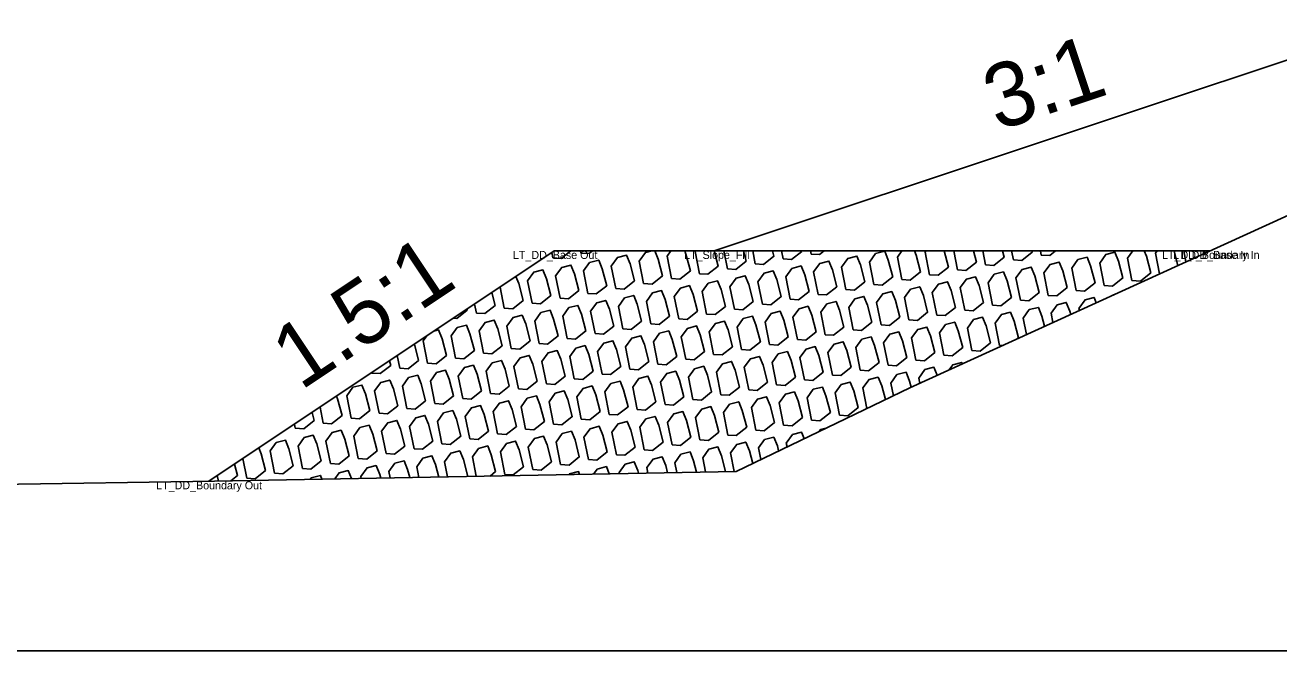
# Model space of a CAD drawing. Extents: x -26 to 203, y -10 to 20020.
# Drawn here: x 62.92 to 78.59, y 5000 to 5007.82 of the extents above; entities that cross this region are included whole.
import ezdxf

# ---------------------------------------------------------------- set-up
doc = ezdxf.new("R2010")
doc.units = 0
for name, color, linetype in [('Default', 7, 'Continuous'), ('Exist Cross Section Cell', 7, 'Continuous'), ('Exist XS Ground Line', 7, 'Continuous'), ('Old_Level_1', 7, 'Continuous'), ('Prop CMT Rip Rap Class II', 7, 'Continuous'), ('Prop CMT Slope Grass', 7, 'Continuous'), ('Prop XS Side Slope Text', 7, 'Continuous')]:
    doc.layers.add(name, color=color, linetype=linetype)

msp = doc.modelspace()

# ---------------------------------------------------------------- linework, layer by layer
at = {"layer": 'Exist Cross Section Cell'}
msp.add_line((0, 5000), (100, 5000), dxfattribs=at)
at = {"layer": 'Exist XS Ground Line'}
for p, q in [((73.973, 5003.287), (81.77, 5006.849)), ((71.802, 5002.244), (73.973, 5003.287)), ((65.283, 5002.121), (71.802, 5002.244)), ((61.265, 5002.06), (65.283, 5002.121))]:
    msp.add_line(p, q, dxfattribs=at)
at = {"layer": 'Old_Level_1'}
for p, q in [((69.856, 5005), (69.861, 5004.974)), ((71.649, 5005), (71.693, 5004.777)), ((72.01, 5005), (72.042, 5004.838)), ((72.37, 5005), (72.39, 5004.9)), ((72.731, 5005), (72.739, 5004.961)), ((74.524, 5005), (74.571, 5004.765)), ((74.885, 5005), (74.919, 5004.826)), ((75.246, 5005), (75.268, 5004.888)), ((75.606, 5005), (75.617, 5004.949)), ((77.399, 5005), (77.426, 5004.865)), ((77.652, 5004.968), (77.644, 5005)), ((69.499, 5004.98), (69.513, 5004.912)), ((68.852, 5004.549), (68.904, 5004.285)), ((68.533, 5004.336), (68.556, 5004.224)), ((75.097, 5003.818), (75.129, 5003.816)), ((67.568, 5003.692), (67.599, 5003.535)), ((67.249, 5003.48), (67.25, 5003.474)), ((66.602, 5003.048), (66.642, 5002.847)), ((66.283, 5002.836), (66.293, 5002.785)), ((65.636, 5002.404), (65.685, 5002.158)), ((65.317, 5002.192), (65.331, 5002.122))]:
    msp.add_line(p, q, dxfattribs=at)
for points in [[(69.513, 5004.912), (69.618, 5004.905), (69.738, 5005)], [(69.861, 5004.974), (69.966, 5004.966), (70.009, 5005)], [(70.75, 5005), (70.669, 5004.979), (70.592, 5004.873), (70.647, 5004.593)], [(70.647, 5004.593), (70.753, 5004.585), (70.882, 5004.688), (70.828, 5004.899), (70.786, 5005)], [(70.988, 5005), (70.94, 5004.934), (70.996, 5004.654)], [(70.996, 5004.654), (71.101, 5004.646), (71.231, 5004.75), (71.176, 5004.96), (71.16, 5005)], [(71.292, 5005), (71.289, 5004.995), (71.344, 5004.715)], [(71.344, 5004.715), (71.45, 5004.708), (71.579, 5004.811), (71.53, 5005)], [(71.693, 5004.777), (71.798, 5004.769), (71.928, 5004.873), (71.895, 5005)], [(72.042, 5004.838), (72.147, 5004.831), (72.276, 5004.934), (72.259, 5005)], [(72.39, 5004.9), (72.496, 5004.892), (72.625, 5004.995), (72.624, 5005)], [(72.739, 5004.961), (72.844, 5004.954), (72.902, 5005)], [(73.875, 5005), (73.818, 5004.922), (73.874, 5004.642)], [(73.874, 5004.642), (73.979, 5004.634), (74.108, 5004.737), (74.054, 5004.948), (74.032, 5005)], [(74.179, 5005), (74.167, 5004.983), (74.222, 5004.703)], [(74.222, 5004.703), (74.327, 5004.696), (74.457, 5004.799), (74.405, 5005)], [(74.571, 5004.765), (74.676, 5004.757), (74.806, 5004.86), (74.769, 5005)], [(74.919, 5004.826), (75.025, 5004.818), (75.154, 5004.922), (75.134, 5005)], [(75.268, 5004.888), (75.373, 5004.88), (75.503, 5004.983), (75.498, 5005)], [(75.617, 5004.949), (75.722, 5004.941), (75.795, 5005)], [(76.761, 5005), (76.696, 5004.909), (76.751, 5004.629)], [(76.751, 5004.629), (76.856, 5004.622), (76.986, 5004.725), (76.932, 5004.936), (76.905, 5005)], [(77.065, 5005), (77.044, 5004.971), (77.095, 5004.714)], [(77.326, 5004.819), (77.28, 5004.997), (77.279, 5005)], [(72.131, 5004.334), (72.236, 5004.327), (72.365, 5004.43), (72.311, 5004.641), (72.266, 5004.75), (72.152, 5004.721), (72.075, 5004.614), (72.131, 5004.334)], [(68.904, 5004.285), (69.01, 5004.278), (69.139, 5004.381), (69.085, 5004.591), (69.048, 5004.679)], [(68.556, 5004.224), (68.661, 5004.216), (68.791, 5004.319), (68.749, 5004.48)], [(72.917, 5003.953), (73.022, 5003.946), (73.151, 5004.049), (73.097, 5004.259), (73.052, 5004.369), (72.938, 5004.34), (72.861, 5004.233), (72.917, 5003.953)], [(76.305, 5004.353), (76.278, 5004.418), (76.164, 5004.389), (76.087, 5004.282), (76.093, 5004.256)], [(76.525, 5004.453), (76.513, 5004.45), (76.51, 5004.447)], [(68.266, 5004.158), (68.312, 5004.155), (68.442, 5004.258), (68.438, 5004.273)], [(72.568, 5003.892), (72.673, 5003.884), (72.803, 5003.987), (72.748, 5004.198), (72.703, 5004.308), (72.589, 5004.278), (72.512, 5004.172), (72.568, 5003.892)], [(75.317, 5003.901), (75.332, 5003.914), (75.277, 5004.124), (75.232, 5004.234), (75.119, 5004.204), (75.041, 5004.098), (75.097, 5003.818)], [(75.659, 5004.058), (75.626, 5004.186), (75.581, 5004.295), (75.467, 5004.266), (75.39, 5004.159), (75.431, 5003.954)], [(75.985, 5004.207), (75.975, 5004.247), (75.93, 5004.357), (75.816, 5004.327), (75.739, 5004.221), (75.762, 5004.105)], [(67.936, 5003.938), (67.892, 5003.877), (67.947, 5003.597)], [(67.947, 5003.597), (68.053, 5003.589), (68.182, 5003.692), (68.128, 5003.903), (68.083, 5004.013), (68.026, 5003.998)], [(73.354, 5003.511), (73.459, 5003.503), (73.589, 5003.606), (73.534, 5003.817), (73.489, 5003.926), (73.376, 5003.897), (73.299, 5003.791), (73.354, 5003.511)], [(67.599, 5003.535), (67.704, 5003.528), (67.834, 5003.631), (67.781, 5003.834)], [(67.25, 5003.474), (67.355, 5003.466), (67.485, 5003.569), (67.47, 5003.627)], [(74.632, 5003.588), (74.624, 5003.607), (74.51, 5003.577), (74.462, 5003.511)], [(73.992, 5003.296), (73.972, 5003.374), (73.927, 5003.484), (73.813, 5003.454), (73.736, 5003.348), (73.768, 5003.189)], [(74.317, 5003.445), (74.275, 5003.545), (74.162, 5003.516), (74.085, 5003.409), (74.098, 5003.344)], [(73.668, 5003.141), (73.623, 5003.313), (73.578, 5003.422), (73.464, 5003.393), (73.387, 5003.287), (73.438, 5003.031)], [(66.642, 5002.847), (66.747, 5002.839), (66.877, 5002.942), (66.822, 5003.153), (66.809, 5003.186)], [(66.293, 5002.785), (66.399, 5002.778), (66.528, 5002.881), (66.502, 5002.982)], [(72.334, 5002.5), (72.318, 5002.563), (72.273, 5002.672), (72.159, 5002.643), (72.082, 5002.537), (72.111, 5002.392)], [(72.654, 5002.654), (72.621, 5002.734), (72.508, 5002.705), (72.43, 5002.598), (72.44, 5002.551)], [(72.925, 5002.784), (72.856, 5002.766), (72.839, 5002.743)], [(65.685, 5002.158), (65.79, 5002.151), (65.92, 5002.254), (65.865, 5002.464), (65.835, 5002.537)], [(68.449, 5002.181), (68.394, 5002.391), (68.349, 5002.5), (68.236, 5002.471), (68.158, 5002.365), (68.196, 5002.176)], [(68.728, 5002.186), (68.797, 5002.242), (68.743, 5002.452), (68.698, 5002.562), (68.584, 5002.532), (68.507, 5002.426), (68.555, 5002.183)], [(71.309, 5002.235), (71.272, 5002.378), (71.227, 5002.488), (71.113, 5002.459), (71.036, 5002.352), (71.06, 5002.23)], [(71.672, 5002.242), (71.621, 5002.44), (71.576, 5002.55), (71.462, 5002.52), (71.385, 5002.414), (71.42, 5002.237)], [(72.01, 5002.344), (71.969, 5002.501), (71.924, 5002.611), (71.81, 5002.582), (71.733, 5002.475), (71.779, 5002.244)], [(65.487, 5002.125), (65.571, 5002.192), (65.534, 5002.336)], [(67.723, 5002.167), (67.697, 5002.268), (67.652, 5002.377), (67.538, 5002.348), (67.461, 5002.242), (67.477, 5002.163)], [(68.086, 5002.174), (68.046, 5002.329), (68.001, 5002.439), (67.887, 5002.41), (67.81, 5002.303), (67.836, 5002.169)], [(70.584, 5002.221), (70.575, 5002.255), (70.53, 5002.365), (70.416, 5002.336), (70.339, 5002.229), (70.341, 5002.217)], [(70.946, 5002.228), (70.923, 5002.317), (70.878, 5002.427), (70.765, 5002.397), (70.687, 5002.291), (70.701, 5002.223)], [(66.625, 5002.147), (66.606, 5002.193), (66.493, 5002.164), (66.478, 5002.144)], [(66.996, 5002.154), (66.955, 5002.255), (66.841, 5002.225), (66.786, 5002.15)], [(67.36, 5002.16), (67.349, 5002.206), (67.303, 5002.316), (67.19, 5002.287), (67.113, 5002.18), (67.117, 5002.156)], [(69.847, 5002.207), (69.833, 5002.242), (69.719, 5002.213), (69.713, 5002.205)], [(70.218, 5002.214), (70.181, 5002.304), (70.067, 5002.274), (70.021, 5002.211)]]:
    msp.add_lwpolyline(points, dxfattribs=at)
for points in [[(73.525, 5004.58), (73.63, 5004.573), (73.76, 5004.676), (73.705, 5004.886), (73.66, 5004.996), (73.546, 5004.967), (73.469, 5004.86)], [(69.95, 5004.47), (70.055, 5004.462), (70.185, 5004.565), (70.13, 5004.776), (70.085, 5004.885), (69.972, 5004.856), (69.894, 5004.75)], [(70.299, 5004.531), (70.404, 5004.523), (70.534, 5004.627), (70.479, 5004.837), (70.434, 5004.947), (70.32, 5004.918), (70.243, 5004.811)], [(72.828, 5004.457), (72.933, 5004.45), (73.063, 5004.553), (73.008, 5004.763), (72.963, 5004.873), (72.849, 5004.844), (72.772, 5004.737)], [(73.176, 5004.519), (73.282, 5004.511), (73.411, 5004.614), (73.357, 5004.825), (73.312, 5004.935), (73.198, 5004.905), (73.121, 5004.799)], [(75.705, 5004.445), (75.811, 5004.437), (75.94, 5004.541), (75.886, 5004.751), (75.841, 5004.861), (75.727, 5004.831), (75.65, 5004.725)], [(76.054, 5004.506), (76.159, 5004.499), (76.289, 5004.602), (76.234, 5004.813), (76.189, 5004.922), (76.075, 5004.893), (75.998, 5004.786)], [(76.403, 5004.568), (76.508, 5004.56), (76.637, 5004.663), (76.583, 5004.874), (76.538, 5004.984), (76.424, 5004.954), (76.347, 5004.848)], [(69.253, 5004.347), (69.358, 5004.339), (69.488, 5004.442), (69.433, 5004.653), (69.388, 5004.763), (69.274, 5004.733), (69.197, 5004.627)], [(69.602, 5004.408), (69.707, 5004.401), (69.836, 5004.504), (69.782, 5004.714), (69.737, 5004.824), (69.623, 5004.795), (69.546, 5004.688)], [(71.782, 5004.273), (71.887, 5004.265), (72.017, 5004.368), (71.962, 5004.579), (71.917, 5004.689), (71.803, 5004.659), (71.726, 5004.553)], [(72.479, 5004.396), (72.584, 5004.388), (72.714, 5004.491), (72.66, 5004.702), (72.614, 5004.812), (72.501, 5004.782), (72.424, 5004.676)], [(75.008, 5004.322), (75.113, 5004.314), (75.243, 5004.418), (75.189, 5004.628), (75.143, 5004.738), (75.03, 5004.708), (74.953, 5004.602)], [(75.357, 5004.383), (75.462, 5004.376), (75.592, 5004.479), (75.537, 5004.69), (75.492, 5004.799), (75.378, 5004.77), (75.301, 5004.663)], [(71.085, 5004.15), (71.19, 5004.142), (71.32, 5004.246), (71.265, 5004.456), (71.22, 5004.566), (71.106, 5004.536), (71.029, 5004.43)], [(71.433, 5004.211), (71.539, 5004.204), (71.668, 5004.307), (71.614, 5004.518), (71.569, 5004.627), (71.455, 5004.598), (71.378, 5004.491)], [(73.962, 5004.138), (74.068, 5004.13), (74.197, 5004.233), (74.143, 5004.444), (74.098, 5004.553), (73.984, 5004.524), (73.907, 5004.418)], [(74.311, 5004.199), (74.416, 5004.191), (74.546, 5004.295), (74.491, 5004.505), (74.446, 5004.615), (74.332, 5004.586), (74.255, 5004.479)], [(74.66, 5004.261), (74.765, 5004.253), (74.894, 5004.356), (74.84, 5004.567), (74.795, 5004.676), (74.681, 5004.647), (74.604, 5004.541)], [(70.039, 5003.966), (70.144, 5003.958), (70.274, 5004.061), (70.219, 5004.272), (70.174, 5004.381), (70.06, 5004.352), (69.983, 5004.246)], [(70.388, 5004.027), (70.493, 5004.019), (70.622, 5004.123), (70.568, 5004.333), (70.523, 5004.443), (70.409, 5004.413), (70.332, 5004.307)], [(70.736, 5004.088), (70.841, 5004.081), (70.971, 5004.184), (70.917, 5004.395), (70.871, 5004.504), (70.758, 5004.475), (70.681, 5004.368)], [(73.265, 5004.015), (73.371, 5004.007), (73.5, 5004.11), (73.446, 5004.321), (73.4, 5004.431), (73.287, 5004.401), (73.21, 5004.295)], [(73.614, 5004.076), (73.719, 5004.069), (73.849, 5004.172), (73.794, 5004.382), (73.749, 5004.492), (73.635, 5004.463), (73.558, 5004.356)], [(69.342, 5003.843), (69.447, 5003.835), (69.577, 5003.938), (69.522, 5004.149), (69.477, 5004.258), (69.363, 5004.229), (69.286, 5004.123)], [(69.69, 5003.904), (69.796, 5003.896), (69.925, 5004), (69.871, 5004.21), (69.826, 5004.32), (69.712, 5004.291), (69.635, 5004.184)], [(72.219, 5003.83), (72.325, 5003.823), (72.454, 5003.926), (72.4, 5004.136), (72.355, 5004.246), (72.241, 5004.217), (72.164, 5004.11)], [(68.296, 5003.658), (68.401, 5003.651), (68.531, 5003.754), (68.476, 5003.964), (68.431, 5004.074), (68.317, 5004.045), (68.24, 5003.938)], [(68.645, 5003.72), (68.75, 5003.712), (68.879, 5003.815), (68.825, 5004.026), (68.78, 5004.136), (68.666, 5004.106), (68.589, 5004)], [(68.993, 5003.781), (69.098, 5003.774), (69.228, 5003.877), (69.174, 5004.087), (69.128, 5004.197), (69.015, 5004.168), (68.938, 5004.061)], [(71.174, 5003.646), (71.279, 5003.638), (71.408, 5003.741), (71.354, 5003.952), (71.309, 5004.062), (71.195, 5004.032), (71.118, 5003.926)], [(71.522, 5003.707), (71.628, 5003.7), (71.757, 5003.803), (71.703, 5004.013), (71.657, 5004.123), (71.544, 5004.094), (71.467, 5003.987)], [(71.871, 5003.769), (71.976, 5003.761), (72.106, 5003.864), (72.051, 5004.075), (72.006, 5004.185), (71.892, 5004.155), (71.815, 5004.049)], [(74.4, 5003.695), (74.505, 5003.687), (74.635, 5003.791), (74.58, 5004.001), (74.535, 5004.111), (74.421, 5004.081), (74.344, 5003.975)], [(74.749, 5003.756), (74.854, 5003.749), (74.983, 5003.852), (74.929, 5004.063), (74.884, 5004.172), (74.77, 5004.143), (74.693, 5004.036)], [(70.476, 5003.523), (70.582, 5003.515), (70.711, 5003.619), (70.657, 5003.829), (70.612, 5003.939), (70.498, 5003.909), (70.421, 5003.803)], [(70.825, 5003.584), (70.93, 5003.577), (71.06, 5003.68), (71.005, 5003.891), (70.96, 5004), (70.847, 5003.971), (70.769, 5003.864)], [(73.703, 5003.572), (73.808, 5003.564), (73.938, 5003.668), (73.883, 5003.878), (73.838, 5003.988), (73.724, 5003.959), (73.647, 5003.852)], [(74.051, 5003.634), (74.157, 5003.626), (74.286, 5003.729), (74.232, 5003.94), (74.187, 5004.049), (74.073, 5004.02), (73.996, 5003.914)], [(69.431, 5003.339), (69.536, 5003.331), (69.665, 5003.434), (69.611, 5003.645), (69.566, 5003.754), (69.452, 5003.725), (69.375, 5003.619)], [(69.779, 5003.4), (69.885, 5003.392), (70.014, 5003.496), (69.96, 5003.706), (69.914, 5003.816), (69.801, 5003.786), (69.724, 5003.68)], [(70.128, 5003.461), (70.233, 5003.454), (70.363, 5003.557), (70.308, 5003.768), (70.263, 5003.877), (70.149, 5003.848), (70.072, 5003.741)], [(72.308, 5003.326), (72.414, 5003.319), (72.543, 5003.422), (72.489, 5003.632), (72.444, 5003.742), (72.33, 5003.713), (72.253, 5003.606)], [(72.657, 5003.388), (72.762, 5003.38), (72.892, 5003.483), (72.837, 5003.694), (72.792, 5003.804), (72.678, 5003.774), (72.601, 5003.668)], [(73.006, 5003.449), (73.111, 5003.442), (73.24, 5003.545), (73.186, 5003.755), (73.141, 5003.865), (73.027, 5003.836), (72.95, 5003.729)], [(68.733, 5003.216), (68.839, 5003.208), (68.968, 5003.311), (68.914, 5003.522), (68.869, 5003.631), (68.755, 5003.602), (68.678, 5003.496)], [(69.082, 5003.277), (69.187, 5003.269), (69.317, 5003.373), (69.262, 5003.583), (69.217, 5003.693), (69.104, 5003.664), (69.026, 5003.557)], [(71.611, 5003.203), (71.716, 5003.196), (71.846, 5003.299), (71.791, 5003.509), (71.746, 5003.619), (71.633, 5003.59), (71.556, 5003.483)], [(71.96, 5003.265), (72.065, 5003.257), (72.195, 5003.36), (72.14, 5003.571), (72.095, 5003.681), (71.981, 5003.651), (71.904, 5003.545)], [(67.688, 5003.031), (67.793, 5003.024), (67.922, 5003.127), (67.868, 5003.337), (67.823, 5003.447), (67.709, 5003.418), (67.632, 5003.311)], [(68.036, 5003.093), (68.142, 5003.085), (68.271, 5003.188), (68.217, 5003.399), (68.171, 5003.509), (68.058, 5003.479), (67.981, 5003.373)], [(68.385, 5003.154), (68.49, 5003.147), (68.62, 5003.25), (68.565, 5003.46), (68.52, 5003.57), (68.406, 5003.541), (68.329, 5003.434)], [(70.565, 5003.019), (70.671, 5003.011), (70.8, 5003.114), (70.746, 5003.325), (70.701, 5003.435), (70.587, 5003.405), (70.51, 5003.299)], [(70.914, 5003.08), (71.019, 5003.073), (71.149, 5003.176), (71.094, 5003.386), (71.049, 5003.496), (70.935, 5003.467), (70.858, 5003.36)], [(71.263, 5003.142), (71.368, 5003.134), (71.497, 5003.237), (71.443, 5003.448), (71.398, 5003.558), (71.284, 5003.528), (71.207, 5003.422)], [(66.99, 5002.908), (67.096, 5002.901), (67.225, 5003.004), (67.171, 5003.214), (67.126, 5003.324), (67.012, 5003.295), (66.935, 5003.188)], [(67.339, 5002.97), (67.444, 5002.962), (67.574, 5003.065), (67.519, 5003.276), (67.474, 5003.386), (67.361, 5003.356), (67.283, 5003.25)], [(69.868, 5002.896), (69.973, 5002.888), (70.103, 5002.992), (70.049, 5003.202), (70.003, 5003.312), (69.89, 5003.282), (69.813, 5003.176)], [(70.217, 5002.957), (70.322, 5002.95), (70.452, 5003.053), (70.397, 5003.264), (70.352, 5003.373), (70.238, 5003.344), (70.161, 5003.237)], [(72.746, 5002.884), (72.851, 5002.876), (72.981, 5002.979), (72.926, 5003.19), (72.881, 5003.299), (72.767, 5003.27), (72.69, 5003.164)], [(73.094, 5002.945), (73.2, 5002.937), (73.329, 5003.041), (73.275, 5003.251), (73.23, 5003.361), (73.116, 5003.332), (73.039, 5003.225)], [(68.822, 5002.712), (68.928, 5002.704), (69.057, 5002.807), (69.003, 5003.018), (68.958, 5003.127), (68.844, 5003.098), (68.767, 5002.992)], [(69.171, 5002.773), (69.276, 5002.765), (69.406, 5002.869), (69.351, 5003.079), (69.306, 5003.189), (69.192, 5003.159), (69.115, 5003.053)], [(69.52, 5002.834), (69.625, 5002.827), (69.754, 5002.93), (69.7, 5003.141), (69.655, 5003.25), (69.541, 5003.221), (69.464, 5003.114)], [(71.7, 5002.699), (71.805, 5002.692), (71.935, 5002.795), (71.88, 5003.005), (71.835, 5003.115), (71.721, 5003.086), (71.644, 5002.979)], [(72.049, 5002.761), (72.154, 5002.753), (72.283, 5002.856), (72.229, 5003.067), (72.184, 5003.177), (72.07, 5003.147), (71.993, 5003.041)], [(72.397, 5002.822), (72.502, 5002.815), (72.632, 5002.918), (72.578, 5003.128), (72.532, 5003.238), (72.419, 5003.209), (72.342, 5003.102)], [(68.125, 5002.589), (68.23, 5002.581), (68.36, 5002.684), (68.306, 5002.895), (68.26, 5003.004), (68.147, 5002.975), (68.07, 5002.869)], [(68.474, 5002.65), (68.579, 5002.642), (68.709, 5002.746), (68.654, 5002.956), (68.609, 5003.066), (68.495, 5003.037), (68.418, 5002.93)], [(71.003, 5002.576), (71.108, 5002.569), (71.238, 5002.672), (71.183, 5002.882), (71.138, 5002.992), (71.024, 5002.963), (70.947, 5002.856)], [(71.351, 5002.638), (71.457, 5002.63), (71.586, 5002.733), (71.532, 5002.944), (71.487, 5003.054), (71.373, 5003.024), (71.296, 5002.918)], [(67.079, 5002.404), (67.185, 5002.397), (67.314, 5002.5), (67.26, 5002.71), (67.215, 5002.82), (67.101, 5002.791), (67.024, 5002.684)], [(67.428, 5002.466), (67.533, 5002.458), (67.663, 5002.561), (67.608, 5002.772), (67.563, 5002.882), (67.449, 5002.852), (67.372, 5002.746)], [(67.777, 5002.527), (67.882, 5002.52), (68.011, 5002.623), (67.957, 5002.833), (67.912, 5002.943), (67.798, 5002.914), (67.721, 5002.807)], [(69.957, 5002.392), (70.062, 5002.384), (70.192, 5002.487), (70.137, 5002.698), (70.092, 5002.808), (69.978, 5002.778), (69.901, 5002.672)], [(70.306, 5002.453), (70.411, 5002.446), (70.54, 5002.549), (70.486, 5002.759), (70.441, 5002.869), (70.327, 5002.84), (70.25, 5002.733)], [(70.654, 5002.515), (70.759, 5002.507), (70.889, 5002.61), (70.835, 5002.821), (70.789, 5002.931), (70.676, 5002.901), (70.599, 5002.795)], [(66.382, 5002.281), (66.487, 5002.274), (66.617, 5002.377), (66.563, 5002.587), (66.517, 5002.697), (66.404, 5002.668), (66.327, 5002.561)], [(66.731, 5002.343), (66.836, 5002.335), (66.966, 5002.438), (66.911, 5002.649), (66.866, 5002.759), (66.752, 5002.729), (66.675, 5002.623)], [(69.26, 5002.269), (69.365, 5002.261), (69.495, 5002.365), (69.44, 5002.575), (69.395, 5002.685), (69.281, 5002.655), (69.204, 5002.549)], [(69.608, 5002.33), (69.714, 5002.323), (69.843, 5002.426), (69.789, 5002.637), (69.744, 5002.746), (69.63, 5002.717), (69.553, 5002.61)], [(66.034, 5002.22), (66.139, 5002.212), (66.268, 5002.315), (66.214, 5002.526), (66.169, 5002.636), (66.055, 5002.606), (65.978, 5002.5)], [(68.911, 5002.207), (69.017, 5002.2), (69.146, 5002.303), (69.092, 5002.514), (69.046, 5002.623), (68.933, 5002.594), (68.856, 5002.487)]]:
    msp.add_lwpolyline(points, close=True, dxfattribs=at)
at = {"layer": 'Prop CMT Rip Rap Class II'}
for points in [[(77.722, 5005), (69.529, 5005), (65.21, 5002.12)], [(77.722, 5005), (77.722, 5005)]]:
    msp.add_lwpolyline(points, dxfattribs=at)
at = {"layer": 'Prop CMT Slope Grass'}
msp.add_lwpolyline([(80, 5007.823), (71.529, 5005)], dxfattribs=at)

# ---------------------------------------------------------------- texts
at = {"layer": 'Default'}
for s, p in [('LT_DD_Base Out', (69.013, 5004.9)), ('LT_Slope_Fill', (71.153, 5004.9)), ('LT_DD_Boundary In', (77.127, 5004.9)), ('LT_DD_Base In', (77.266, 5004.9)), ('LT_DD_Boundary Out', (64.554, 5002.02))]:
    msp.add_text(s, height=0.1, dxfattribs=at).set_placement(p)
at = {"layer": 'Prop XS Side Slope Text'}
for s, rotation, p in [('3:1', 18.4332, (75.068, 5006.496)), ('1.5:1', 33.6914, (66.36, 5003.248))]:
    msp.add_text(s, height=0.8, rotation=rotation, dxfattribs=at).set_placement(p)

doc.saveas('drawing.dxf')
